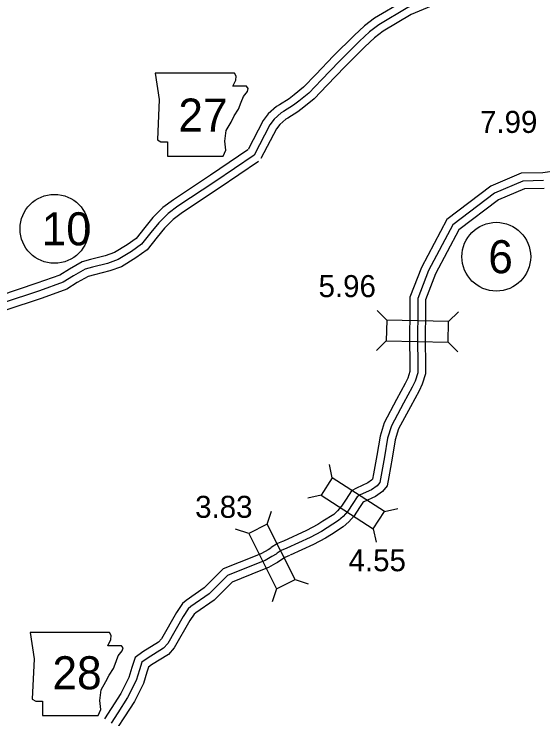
# Model space of a CAD drawing. Extents: x -83719 to 153526, y -11835 to 11446.
# Drawn here: x -2495 to -2157, y 336.6 to 787.2 of the extents above; entities that cross this region are included whole.
import ezdxf

# ---------------------------------------------------------------- set-up
doc = ezdxf.new("R2010")
doc.units = 0
for name, color, linetype in [('Level 10', 7, 'Continuous'), ('Level 11', 7, 'Continuous'), ('Level 20', 7, 'Continuous'), ('Level 21', 7, 'Continuous'), ('Level 27', 7, 'Continuous'), ('Level 58', 7, 'Continuous'), ('Level 59', 7, 'Continuous')]:
    doc.layers.add(name, color=color, linetype=linetype)

msp = doc.modelspace()

# ---------------------------------------------------------------- linework, layer by layer
at = {"layer": 'Level 10'}
for points in [[(-2160.77, 830.84), (-2176.55, 827.38), (-2184.46, 824.74), (-2199.92, 819.04), (-2207.84, 815.21), (-2217.92, 808.73), (-2222.81, 805.72), (-2245.69, 795.8), (-2264.65, 784.59), (-2271.07, 779.68), (-2277.66, 773.56), (-2290.85, 760.5), (-2302.09, 748.61), (-2310.01, 740.45), (-2316.07, 735.52), (-2319.28, 733.06), (-2325.34, 729.26), (-2327.28, 728.11), (-2332.55, 723.51), (-2335.76, 719.18), (-2345.42, 700.66)], [(-2158.63, 821.07), (-2173.89, 817.73), (-2181.15, 815.31), (-2196, 809.82), (-2202.94, 806.47), (-2212.6, 800.27), (-2218.18, 796.83), (-2241.14, 786.88), (-2259.05, 776.29), (-2264.62, 772.03), (-2270.74, 766.34), (-2283.7, 753.51), (-2294.87, 741.69), (-2303.24, 733.07), (-2309.87, 727.67), (-2313.57, 724.84), (-2320.13, 720.72), (-2321.4, 719.97), (-2325.16, 716.69), (-2327.26, 713.85), (-2337.2, 694.8)], [(-2345.58, 700.47), (-2369.49, 684.15), (-2393.22, 668.58), (-2399.91, 663.48), (-2406.25, 657.18), (-2411.46, 650.78), (-2416.98, 643.76), (-2422.74, 639.67), (-2430.74, 634.77), (-2436.7, 632.62), (-2446.16, 630.27), (-2451.52, 628.75), (-2459.68, 624.24), (-2465.76, 620.42), (-2480.41, 615.1), (-2504.47, 607.14), (-2526.82, 597.84), (-2532.76, 594.97)], [(-2338.81, 692.98), (-2363.93, 675.84), (-2387.44, 660.42), (-2393.33, 655.93), (-2398.83, 650.46), (-2403.65, 644.53), (-2410.01, 636.44), (-2417.23, 631.32), (-2426.38, 625.7), (-2433.8, 623.04), (-2443.59, 620.61), (-2447.68, 619.45), (-2454.59, 615.63), (-2461.34, 611.39), (-2477.13, 605.65), (-2500.98, 597.76), (-2522.72, 588.72), (-2528.41, 585.97)], [(-2148.36, 687), (-2157.07, 685.74), (-2170.8, 685.44), (-2190.39, 677.17), (-2218.52, 655.83), (-2234.69, 625.31), (-2242.03, 606.32), (-2242.04, 592.27), (-2242.18, 584.53), (-2242, 558.7), (-2243.39, 554.42), (-2245.01, 551), (-2250.51, 540.82), (-2258.51, 525.92), (-2261.12, 517.36), (-2263.21, 505.05), (-2265.31, 493.31), (-2266.01, 489.89), (-2266.49, 489.24), (-2269.01, 487.47), (-2276.24, 484.23), (-2279.25, 482.36), (-2282.71, 477.17), (-2285.68, 472.54), (-2288.22, 469.63), (-2290.74, 467.41), (-2297.61, 463.02), (-2300.96, 460.86), (-2308.04, 457.16), (-2322.82, 450.29)], [(-2156.24, 675.76), (-2168.67, 675.49), (-2185.34, 668.45), (-2210.71, 649.2), (-2225.58, 621.15), (-2232.04, 604.45), (-2232.04, 592.18), (-2232.18, 584.48), (-2231.99, 557.15), (-2234.08, 550.71), (-2236.09, 546.47), (-2241.71, 536.08), (-2249.24, 522.06), (-2251.37, 515.05), (-2253.36, 503.33), (-2255.49, 491.43), (-2256.65, 485.7), (-2259.43, 481.98), (-2264.03, 478.74), (-2271.53, 475.39), (-2272.12, 475.02), (-2274.34, 471.69), (-2277.67, 466.51), (-2281.12, 462.56), (-2284.7, 459.4), (-2292.22, 454.6), (-2295.93, 452.21), (-2303.61, 448.19), (-2318.6, 441.22)], [(-2322.48, 450.43), (-2326.73, 448.83), (-2330.59, 446.12), (-2330.85, 445.72), (-2332.64, 444.82), (-2336.77, 442.4), (-2340.93, 440.75)], [(-2318.95, 441.08), (-2322.01, 439.92), (-2326.74, 436.6), (-2327.86, 436.03), (-2332.37, 433.39), (-2337.24, 431.46)]]:
    msp.add_lwpolyline(points, dxfattribs=at)
at = {"layer": 'Level 11'}
for points in [[(-2340.93, 440.75), (-2361.32, 432.67), (-2373.57, 420.34), (-2385, 412.43), (-2387.45, 410.32), (-2391.17, 404.7), (-2400.82, 387.86), (-2402.77, 385.61), (-2412.79, 379.43), (-2417.63, 375.91), (-2419.65, 369.55), (-2421.7, 363.04), (-2426.77, 352.79), (-2432.88, 343.35), (-2437.23, 336.76)], [(-2337.24, 431.46), (-2355.7, 424.14), (-2367.12, 412.64), (-2378.87, 404.51), (-2379.87, 403.65), (-2382.65, 399.45), (-2392.63, 382.04), (-2396.22, 377.91), (-2407.21, 371.11), (-2409.09, 369.75), (-2410.12, 366.54), (-2412.39, 359.3), (-2418.07, 347.84), (-2424.51, 337.88), (-2428.89, 331.25)]]:
    msp.add_lwpolyline(points, dxfattribs=at)
at = {"layer": 'Level 20'}
for p, q in [((-2256.86, 591.46), (-2262.97, 597.79)), ((-2217.27, 590.75), (-2210.93, 596.86)), ((-2257.1, 578.26), (-2263.43, 572.15)), ((-2217.5, 577.56), (-2211.39, 571.22)), ((-2291.61, 490.69), (-2293.48, 499.29)), ((-2298.75, 479.59), (-2307.35, 477.72)), ((-2333.25, 461.08), (-2330.49, 469.44)), ((-2258.3, 469.27), (-2249.7, 471.14)), ((-2345.04, 455.15), (-2353.4, 457.91)), ((-2265.44, 458.17), (-2263.57, 449.57)), ((-2315.46, 425.71), (-2307.1, 422.94)), ((-2327.25, 419.77), (-2330.01, 411.42))]:
    msp.add_line(p, q, dxfattribs=at)
for points in [[(-2217.27, 590.75), (-2256.86, 591.46), (-2257.1, 578.26), (-2217.5, 577.56)], [(-2298.75, 479.59), (-2265.44, 458.17), (-2258.3, 469.27), (-2291.61, 490.69)], [(-2315.46, 425.71), (-2333.25, 461.08), (-2345.04, 455.15), (-2327.25, 419.77)]]:
    msp.add_lwpolyline(points, close=True, dxfattribs=at)
at = {"layer": 'Level 21'}
for points in [[(-2404.85, 749.5), (-2402.31, 732.58), (-2403.44, 706.92), (-2401.18, 705.51), (-2396.95, 705.51), (-2396.95, 696.49), (-2361.42, 696.49), (-2359.73, 700.16), (-2360.3, 706.08), (-2359.45, 712.84), (-2356.35, 718.2), (-2354.37, 722.15), (-2351.55, 726.38), (-2349.86, 730.89), (-2348.45, 734.56), (-2345.92, 737.66), (-2345.35, 739.63), (-2346.48, 741.04), (-2355.22, 741.04), (-2353.25, 744.99), (-2352.96, 747.53), (-2354.13, 749.47)], [(-2484.78, 391.89), (-2482.24, 374.98), (-2483.37, 349.32), (-2481.12, 347.91), (-2476.89, 347.91), (-2476.89, 338.88), (-2441.36, 338.88), (-2439.67, 342.55), (-2440.23, 348.47), (-2439.38, 355.24), (-2436.28, 360.6), (-2434.31, 364.54), (-2431.49, 368.77), (-2429.8, 373.28), (-2428.39, 376.95), (-2425.85, 380.05), (-2425.29, 382.02), (-2426.41, 383.43), (-2435.16, 383.43), (-2433.18, 387.38), (-2432.9, 389.92), (-2434.07, 391.87)]]:
    msp.add_lwpolyline(points, close=True, dxfattribs=at)
at = {"layer": 'Level 27'}
for centre in [(-2469.22, 649.95), (-2186.81, 632.11)]:
    msp.add_circle(centre, 22, dxfattribs=at)
at = {"layer": 'Level 59'}
for points in [[(-2159.7, 825.95), (-2175.22, 822.55), (-2182.81, 820.02), (-2197.96, 814.43), (-2205.39, 810.84), (-2215.26, 804.5), (-2220.49, 801.27), (-2243.42, 791.34), (-2261.85, 780.44), (-2267.84, 775.85), (-2274.2, 769.95), (-2287.27, 757.01), (-2298.48, 745.15), (-2306.63, 736.76), (-2312.97, 731.59), (-2316.42, 728.95), (-2322.73, 724.99), (-2324.34, 724.04), (-2328.85, 720.1), (-2331.51, 716.51), (-2341.63, 697.11)], [(-2341.63, 697.11), (-2366.71, 680), (-2390.33, 664.5), (-2396.62, 659.71), (-2402.54, 653.82), (-2407.56, 647.66), (-2413.49, 640.1), (-2419.99, 635.5), (-2428.56, 630.23), (-2435.25, 627.83), (-2444.87, 625.44), (-2449.6, 624.1), (-2457.14, 619.93), (-2463.55, 615.9), (-2478.77, 610.37), (-2502.72, 602.45), (-2524.77, 593.28), (-2530.58, 590.47)], [(-2156.65, 680.75), (-2169.74, 680.46), (-2187.87, 672.81), (-2214.61, 652.51), (-2230.14, 623.23), (-2237.03, 605.39), (-2237.04, 592.23), (-2237.18, 584.51), (-2236.99, 557.93), (-2238.73, 552.56), (-2240.55, 548.74), (-2246.11, 538.45), (-2253.87, 523.99), (-2256.24, 516.21), (-2258.28, 504.19), (-2260.4, 492.37), (-2261.33, 487.8), (-2262.96, 485.61), (-2266.52, 483.1), (-2273.88, 479.81), (-2275.68, 478.69), (-2278.52, 474.43), (-2281.67, 469.53), (-2284.67, 466.1), (-2287.72, 463.4), (-2294.92, 458.81), (-2298.45, 456.54), (-2305.83, 452.68), (-2320.71, 445.76)], [(-2320.71, 445.76), (-2324.37, 444.38), (-2326.95, 442.56), (-2327.43, 441.85), (-2330.25, 440.43), (-2334.57, 437.9), (-2339.09, 436.11)], [(-2339.09, 436.11), (-2358.51, 428.4), (-2370.35, 416.49), (-2381.94, 408.47), (-2383.66, 406.98), (-2386.91, 402.07), (-2396.73, 384.95), (-2399.5, 381.76), (-2410, 375.27), (-2413.36, 372.83), (-2414.88, 368.04), (-2417.04, 361.17), (-2422.42, 350.32), (-2428.69, 340.61), (-2433.06, 334)]]:
    msp.add_lwpolyline(points, dxfattribs=at)

# ---------------------------------------------------------------- texts
at = {"layer": 'Level 21'}
for s, p in [('27', (-2390.02, 712.1)), ('28', (-2470.48, 355.57))]:
    msp.add_text(s, height=21.12, dxfattribs=at).set_placement(p)
at = {"layer": 'Level 27'}
for s, p in [('10', (-2477.35, 639.39)), ('6', (-2191.93, 621.55))]:
    msp.add_text(s, height=21.12, dxfattribs=at).set_placement(p)
at = {"layer": 'Level 58'}
for s, p in [('7.99', (-2197.2, 711.26)), ('5.96', (-2300.41, 606.28)), ('3.83', (-2379.27, 465.18)), ('4.55', (-2281.23, 431.04))]:
    msp.add_text(s, height=14.08, dxfattribs=at).set_placement(p)

doc.saveas('drawing.dxf')
